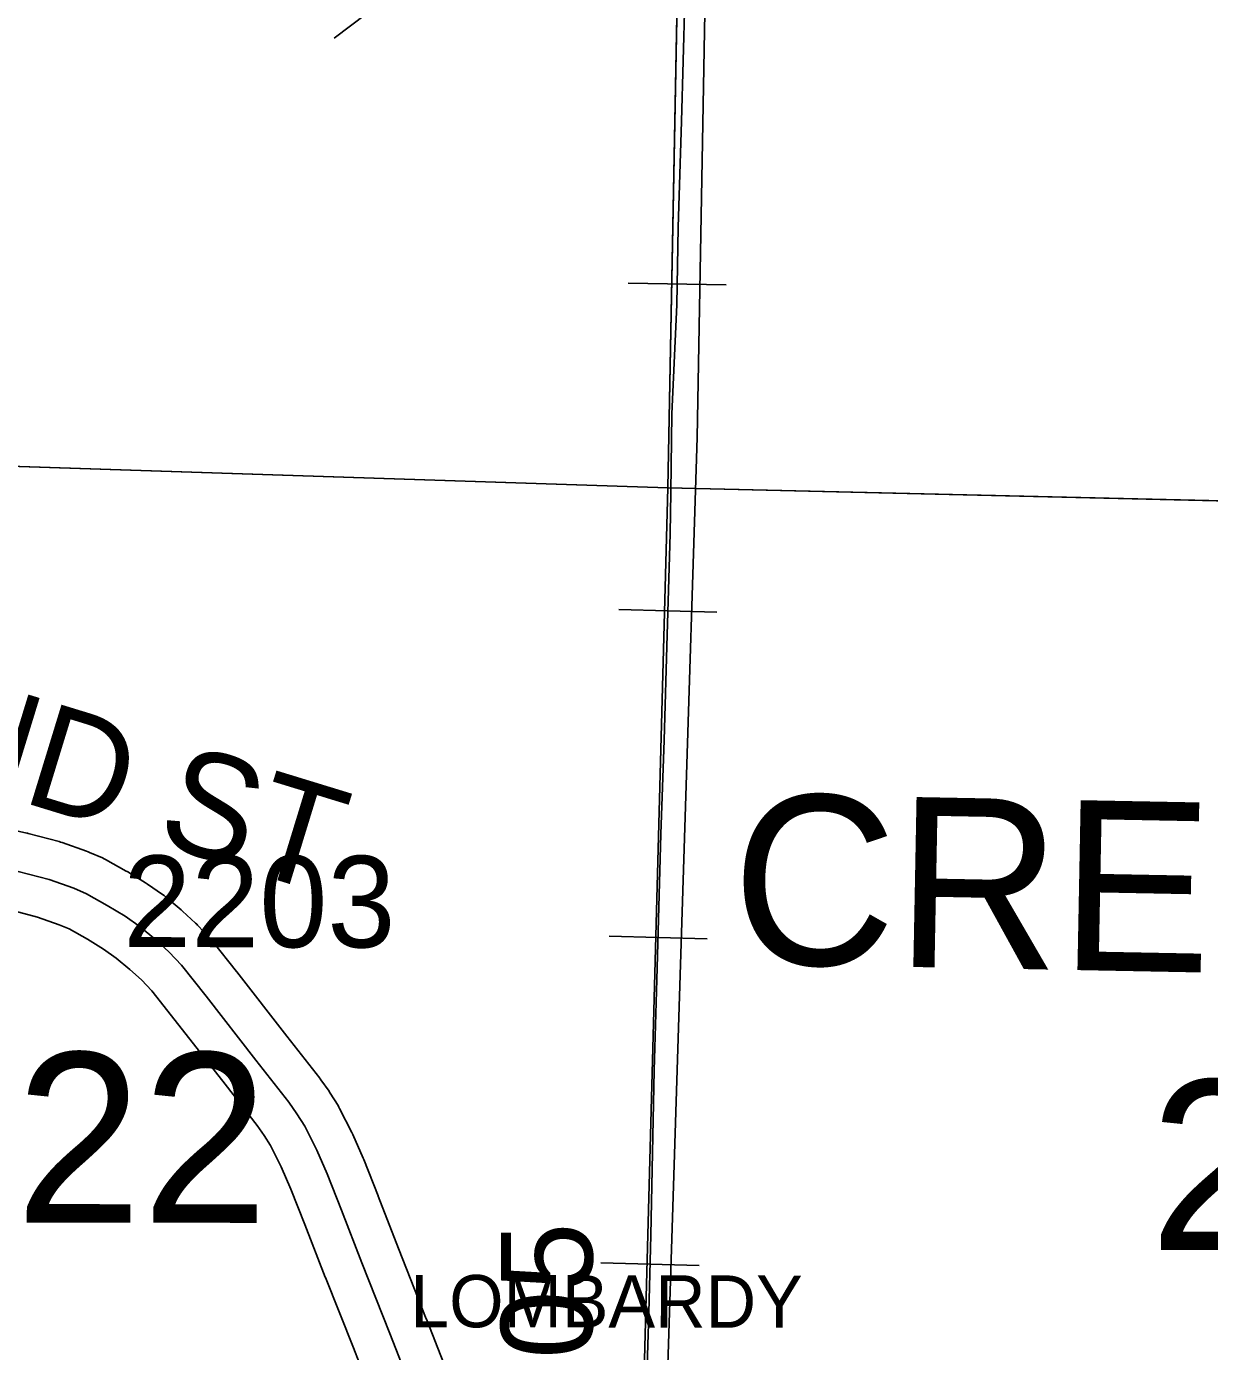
# Model space of a CAD drawing. Extents: x -132.8 to -73.3, y -60 to -26.
# Drawn here: x -124.11 to -123.205, y -41.962 to -40.948 of the extents above; entities that cross this region are included whole.
import ezdxf

# ---------------------------------------------------------------- set-up
doc = ezdxf.new("R2010")
doc.units = 0
for name, color, linetype in [('tdCoCorpTxt', 7, 'Continuous'), ('tdCoHydroRiver', 7, 'Continuous'), ('tdCoRRCL', 7, 'Continuous'), ('tdCoSecRdNmbr', 7, 'Continuous'), ('tdCoSecRdTxt', 7, 'Continuous'), ('tdCoSecRteBand', 7, 'Continuous'), ('tdCoSecRteCL', 7, 'Continuous'), ('tdCoSectLine', 7, 'Continuous'), ('tdCoSectLinePart', 7, 'Continuous'), ('tdCoSectNmbr', 7, 'Continuous'), ('tdCoSurfGravel', 7, 'Continuous')]:
    doc.layers.add(name, color=color, linetype=linetype)

msp = doc.modelspace()

# ---------------------------------------------------------------- linework, layer by layer
at = {"layer": 'tdCoHydroRiver'}
msp.add_lwpolyline([(-123.3982, -40.8622), (-123.4185, -40.8599), (-123.4361, -40.8657), (-123.4793, -40.8882), (-123.5298, -40.8867), (-123.5723, -40.8839), (-123.6407, -40.9009), (-123.6531, -40.8942), (-123.6622, -40.8814), (-123.6681, -40.867), (-123.6837, -40.8618), (-123.6965, -40.8678), (-123.7067, -40.8911), (-123.7213, -40.9065), (-123.7782, -40.908), (-123.8243, -40.9193), (-123.8743, -40.9573)], dxfattribs=at)
at = {"layer": 'tdCoRRCL'}
for p, q in [((-123.5744, -41.1462), (-123.6494, -41.1449)), ((-123.5815, -41.3965), (-123.6565, -41.3943)), ((-123.5891, -41.6463), (-123.664, -41.6443)), ((-123.5952, -41.8962), (-123.6702, -41.8942))]:
    msp.add_line(p, q, dxfattribs=at)
for points in [[(-123.5823, -40.4714), (-123.5967, -41.2629), (-123.6324, -42.3915), (-123.6367, -42.4356), (-123.6413, -42.549), (-123.6596, -42.6479), (-123.6838, -42.7293), (-123.7903, -42.9379), (-123.8306, -43.03), (-123.8684, -43.1488), (-123.9032, -43.2741), (-123.928, -43.4991), (-123.9255, -43.8872), (-123.9075, -43.9208), (-123.9211, -44.4427), (-123.9203, -44.5326), (-123.9016, -44.6009), (-123.8473, -44.7601), (-123.7438, -45.0862), (-123.6697, -45.2128), (-123.5602, -45.3703), (-123.4362, -45.5155)], [(-123.6062, -40.9281), (-123.6085, -41.0212), (-123.6111, -41.1019), (-123.6122, -41.1614), (-123.6159, -41.2448), (-123.6167, -41.3048), (-123.6172, -41.3365), (-123.6195, -41.4139), (-123.6219, -41.4943), (-123.6245, -41.5662), (-123.6274, -41.6778), (-123.6295, -41.747), (-123.6321, -41.8731), (-123.6337, -41.9324), (-123.6376, -42.0632)], [(-123.6376, -42.0632), (-123.6337, -41.9324), (-123.6321, -41.8731), (-123.6295, -41.747), (-123.6274, -41.6778), (-123.6245, -41.5662), (-123.6219, -41.4943), (-123.6195, -41.4139), (-123.6172, -41.3365), (-123.6167, -41.3048), (-123.6159, -41.2448), (-123.6122, -41.1614), (-123.6111, -41.1019), (-123.6085, -41.0212), (-123.6062, -40.9281)]]:
    msp.add_lwpolyline(points, dxfattribs=at)
at = {"layer": 'tdCoSecRteBand'}
for points in [[(-124.1331, -41.5602), (-124.1094, -41.5655), (-124.1089, -41.5656), (-124.1083, -41.5658), (-124.0846, -41.572), (-124.0835, -41.5723), (-124.0824, -41.5727), (-124.0636, -41.5793), (-124.0625, -41.5797), (-124.0614, -41.5802), (-124.0515, -41.5845), (-124.0502, -41.5851), (-124.0491, -41.5857), (-124.0333, -41.5945), (-124.0327, -41.5948), (-124.0322, -41.5951), (-124.0186, -41.6035), (-124.0178, -41.6039), (-124.0171, -41.6044), (-124.0055, -41.6125), (-124.0043, -41.6133), (-124.0032, -41.6142), (-123.9913, -41.6242), (-123.9909, -41.6246), (-123.9904, -41.6251), (-123.9803, -41.6344), (-123.9794, -41.6351), (-123.9787, -41.636), (-123.9692, -41.646), (-123.9684, -41.6469), (-123.9677, -41.6478), (-123.9489, -41.6713), (-123.9487, -41.6715), (-123.9486, -41.6717), (-123.9104, -41.7207), (-123.8853, -41.7529), (-123.8849, -41.7535), (-123.8844, -41.7541), (-123.8782, -41.7629), (-123.8778, -41.7636), (-123.8773, -41.7643), (-123.8713, -41.7739), (-123.8706, -41.775), (-123.8701, -41.7762), (-123.8608, -41.7944), (-123.8605, -41.7951), (-123.8601, -41.7959), (-123.8521, -41.8141), (-123.8519, -41.8146), (-123.8517, -41.8151), (-123.8407, -41.8429), (-123.8407, -41.843), (-123.8406, -41.8431), (-123.8252, -41.8833), (-123.8038, -41.937), (-123.8037, -41.9371), (-123.8037, -41.9372), (-123.7904, -41.9711)], [(-123.8464, -41.9929), (-123.8595, -41.9591), (-123.881, -41.9054), (-123.8811, -41.9052), (-123.8811, -41.905), (-123.8966, -41.8648), (-123.9073, -41.8377), (-123.9147, -41.8207), (-123.923, -41.8045), (-123.9278, -41.7967), (-123.9331, -41.7892), (-123.9577, -41.7576), (-123.9577, -41.7576), (-123.9577, -41.7576), (-123.9958, -41.7087), (-124.0138, -41.6862), (-124.0217, -41.6778), (-124.0305, -41.6697), (-124.0409, -41.661), (-124.0506, -41.6542), (-124.0629, -41.6467), (-124.077, -41.6388), (-124.0846, -41.6355), (-124.1011, -41.6297), (-124.1231, -41.6239)]]:
    msp.add_lwpolyline(points, dxfattribs=at)
at = {"layer": 'tdCoSecRteCL'}
msp.add_lwpolyline([(-123.8184, -41.982), (-123.8316, -41.9481), (-123.8531, -41.8942), (-123.8686, -41.8539), (-123.8796, -41.8261), (-123.8876, -41.8079), (-123.8968, -41.7897), (-123.9028, -41.7802), (-123.909, -41.7713), (-123.9341, -41.7392), (-123.9723, -41.6901), (-123.9911, -41.6665), (-124.0006, -41.6565), (-124.0107, -41.6472), (-124.0226, -41.6371), (-124.0342, -41.6291), (-124.0478, -41.6208), (-124.0636, -41.612), (-124.0735, -41.6076), (-124.0923, -41.601), (-124.116, -41.5948)], dxfattribs=at)
at = {"layer": 'tdCoSectLine'}
for points in [[(-123.619, -41.3013), (-123.5996, -40.2857)], [(-124.6196, -41.2685), (-123.619, -41.3013)], [(-123.6452, -42.2728), (-123.619, -41.3013)], [(-123.619, -41.3013), (-122.6291, -41.3247)]]:
    msp.add_lwpolyline(points, dxfattribs=at)
at = {"layer": 'tdCoSectLinePart'}
for points in [[(-123.619, -41.3013), (-123.6048, -40.5569)], [(-124.5641, -41.2703), (-123.619, -41.3013)], [(-123.6452, -42.2728), (-123.619, -41.3013)], [(-123.619, -41.3013), (-123.1507, -41.3124)]]:
    msp.add_lwpolyline(points, dxfattribs=at)
at = {"layer": 'tdCoSurfGravel'}
msp.add_lwpolyline([(-123.8184, -41.982), (-123.8316, -41.9481), (-123.8531, -41.8942), (-123.8686, -41.8539), (-123.8796, -41.8261), (-123.8876, -41.8079), (-123.8968, -41.7897), (-123.9028, -41.7802), (-123.909, -41.7713), (-123.9341, -41.7392), (-123.9723, -41.6901), (-123.9911, -41.6665), (-124.0006, -41.6565), (-124.0107, -41.6472), (-124.0226, -41.6371), (-124.0342, -41.6291), (-124.0478, -41.6208), (-124.0636, -41.612), (-124.0735, -41.6076), (-124.0923, -41.601), (-124.116, -41.5948)], dxfattribs=at)

# ---------------------------------------------------------------- texts
at = {"layer": 'tdCoCorpTxt'}
msp.add_text('CRESCENT', height=0.13, rotation=358.9088, dxfattribs=at).set_placement((-123.5711, -41.6652))
at = {"layer": 'tdCoSecRdNmbr'}
for s, rotation, p in [('2203', 359.9071, (-124.0357, -41.6526)), ('2205', 89.9074, (-123.677, -42.0717))]:
    msp.add_text(s, height=0.07, rotation=rotation, dxfattribs=at).set_placement(p)
at = {"layer": 'tdCoSecRdTxt'}
for s, height, rotation, p in [('152ND ST', 0.08, 342.961, (-124.3592, -41.4662)), ('LOMBARDY', 0.04, 359.9096, (-123.8161, -41.9434))]:
    msp.add_text(s, height=height, rotation=rotation, dxfattribs=at).set_placement(p)
at = {"layer": 'tdCoSectNmbr'}
for s, rotation, p in [('22', 359.9071, (-124.1181, -41.8633)), ('23', 359.9078, (-123.2507, -41.8843))]:
    msp.add_text(s, height=0.13, rotation=rotation, dxfattribs=at).set_placement(p)

doc.saveas('drawing.dxf')
